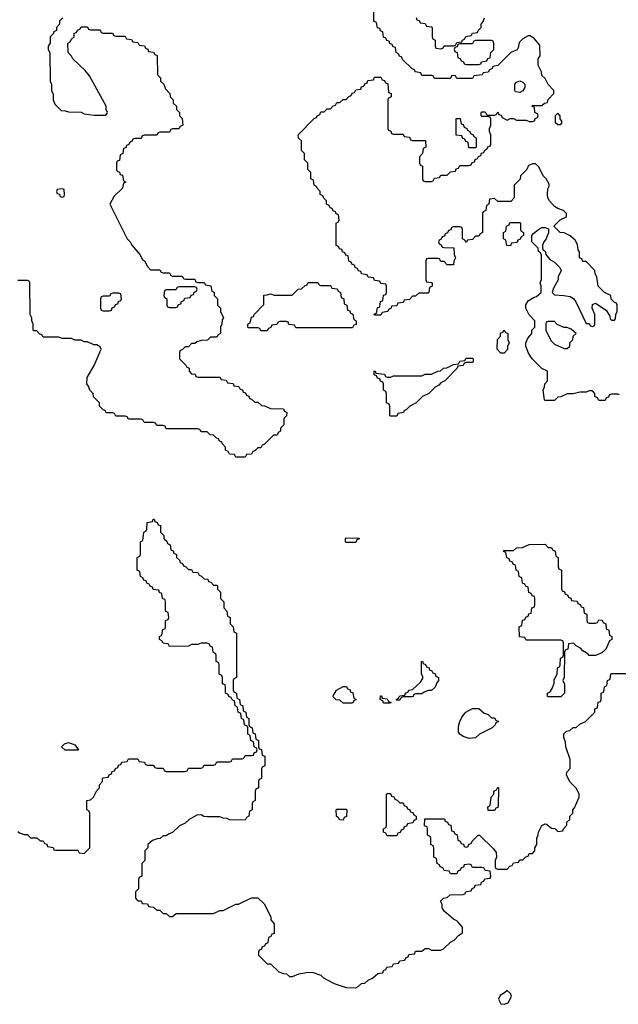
# Model space of a CAD drawing. Header units: inches. Extents: x 2701323 to 2964515, y 494916 to 722124.
# Tile 613 of 656: x 2849081 to 2852874, y 709478 to 715719. Entities that reach past the tile are written whole.
import ezdxf

# ---------------------------------------------------------------- set-up
doc = ezdxf.new("R2010")
doc.units = ezdxf.units.IN
doc.header["$MEASUREMENT"] = 0
for name, color, linetype in [('C8741', 7, 'Continuous'), ('C8750', 7, 'Continuous'), ('C8751', 7, 'Continuous')]:
    doc.layers.add(name, color=color, linetype=linetype)

msp = doc.modelspace()

# ---------------------------------------------------------------- linework, layer by layer
at = {"layer": 'C8741', "color": 2, "elevation": 2}
for points in [[(2849354, 715730), (2849334, 715710), (2849334, 715690), (2849314, 715670), (2849314, 715650), (2849298, 715642), (2849294, 715630), (2849274, 715610), (2849274, 715570), (2849262, 715550), (2849262, 715530), (2849272, 715510), (2849274, 715330), (2849282, 715310), (2849282, 715270), (2849292.7, 715247.3), (2849294, 715210), (2849303.6, 715183.6), (2849343.6, 715143.6), (2849370, 715142), (2849390, 715134), (2849470, 715132), (2849490, 715122), (2849552.7, 715112.7), (2849627.3, 715112.7), (2849636.4, 715123.6), (2849638, 715130), (2849628, 715150), (2849628, 715170), (2849524, 715364), (2849496.5, 715396.5), (2849418, 715470), (2849408.4, 715488.4), (2849388, 715510), (2849386, 715570), (2849402, 715578), (2849407.3, 715592.7), (2849426, 715610), (2849427.3, 715632.7), (2849442, 715638), (2849447.3, 715652.7), (2849462, 715658), (2849470, 715674), (2849510, 715674), (2849518, 715658), (2849530, 715654), (2849590, 715654), (2849598, 715638), (2849610, 715634), (2849670, 715634), (2849678, 715618), (2849690, 715614), (2849750, 715614), (2849758, 715598), (2849790, 715594), (2849798, 715578), (2849830, 715574), (2849838, 715558), (2849872.7, 715552.7), (2849878, 715538), (2849892.7, 715532.7), (2849898, 715518), (2849930, 715514), (2849938, 715498), (2849952.7, 715492.7), (2849954, 715370), (2849974, 715350), (2849974, 715330), (2849994, 715310), (2850000, 715293.5)], [(2850000, 715006), (2849970, 715006), (2849958, 715002), (2849950, 714986), (2849870, 714986), (2849858, 714982), (2849850, 714966), (2849810, 714966), (2849798, 714962), (2849792.7, 714947.3), (2849778, 714942), (2849772.7, 714927.3), (2849758, 714922), (2849752.7, 714907.3), (2849738, 714902), (2849734, 714870), (2849718, 714862), (2849712.7, 714827.3), (2849698, 714822), (2849694, 714810), (2849694, 714770), (2849698, 714758), (2849712.7, 714752.7), (2849718, 714738), (2849732.7, 714732.7), (2849738, 714698), (2849754, 714690), (2849738, 714682), (2849732, 714650), (2849679.6, 714600.4), (2849652, 714550), (2849762, 714330), (2849782, 714310), (2849792, 714290), (2849842, 714230), (2849859.6, 714199.6), (2849872, 714190), (2849890, 714154), (2849910, 714134), (2849970, 714134), (2849978, 714118), (2849990, 714114), (2850000, 714114)], [(2850000, 713142.7), (2849990, 713146), (2849950, 713146), (2849942, 713162), (2849930, 713166), (2849870, 713166), (2849862, 713182), (2849850, 713186), (2849770, 713186), (2849762, 713202), (2849750, 713206), (2849690, 713206), (2849682, 713222), (2849670, 713226), (2849630, 713226), (2849622, 713242), (2849610, 713246), (2849586, 713270), (2849586, 713290), (2849548.4, 713328.4), (2849546, 713350), (2849526, 713370), (2849516.4, 713396.4), (2849506, 713410), (2849508, 713450), (2849553.6, 713526.4), (2849598, 713630), (2849590, 713646), (2849570, 713658), (2849550, 713658), (2849510, 713678), (2849490, 713678), (2849470, 713688), (2849430, 713688), (2849410, 713698), (2849350, 713698), (2849330, 713706), (2849230, 713706), (2849222, 713722), (2849207.3, 713727.3), (2849190, 713746), (2849170, 713746), (2849166, 713750), (2849166, 713790), (2849158, 713810), (2849158, 713830), (2849148, 713850), (2849146, 714050), (2849142, 714062), (2849130, 714066), (2849070, 714066)], [(2850000, 714002.7), (2849998, 714002), (2849994, 713970), (2849998, 713958), (2850000, 713957)], [(2850000, 712043), (2849986, 712050), (2849982, 712082), (2849967.3, 712087.3), (2849962, 712102), (2849927.3, 712107.3), (2849922, 712122), (2849907.3, 712127.3), (2849902, 712142), (2849887.3, 712147.3), (2849882, 712162), (2849867.3, 712167.3), (2849862, 712182), (2849846, 712190), (2849842, 712222), (2849826, 712230), (2849826, 712310), (2849842, 712318), (2849846, 712330), (2849846, 712410), (2849862, 712418), (2849868.4, 712471.6), (2849882, 712478), (2849886, 712490), (2849888.4, 712531.6), (2849922, 712538), (2849927.3, 712552.7), (2849932.7, 712552.7), (2849938, 712538), (2849952.7, 712532.7), (2849958, 712518), (2849972.7, 712512.7), (2849974, 712470), (2849994, 712450), (2849994, 712430), (2850000, 712424.4)], [(2850000, 711764.7), (2849990, 711766), (2849982, 711782), (2849966, 711790), (2849966, 711810), (2849982, 711818), (2849987.3, 711852.7), (2850000, 711857.3)], [(2849070, 710574), (2849083.6, 710563.6), (2849110, 710554), (2849130, 710554), (2849150, 710534), (2849190, 710534), (2849210, 710514), (2849230, 710514), (2849238, 710498), (2849252.7, 710492.7), (2849258, 710478), (2849292.7, 710472.7), (2849298, 710458), (2849310, 710454), (2849450, 710454), (2849458, 710438), (2849490, 710434), (2849526, 710470), (2849526, 710690), (2849522, 710702), (2849506, 710710), (2849506, 710770), (2849530, 710774), (2849548.4, 710791.6), (2849570, 710834), (2849586, 710850), (2849586, 710870), (2849606, 710890), (2849606, 710910), (2849610, 710914), (2849642, 710918), (2849647.3, 710932.7), (2849662, 710938), (2849667.3, 710952.7), (2849682, 710958), (2849687.3, 710972.7), (2849702, 710978), (2849707.3, 710992.7), (2849722, 710998), (2849727.3, 711012.7), (2849762, 711018), (2849770, 711034), (2849830, 711034), (2849838, 711018), (2849872.7, 711012.7), (2849878, 710998), (2849890, 710994), (2849930, 710994), (2849938, 710978), (2849950, 710974), (2849990, 710974), (2849998, 710958), (2850000, 710957.3)], [(2850000, 710546), (2849990, 710546), (2849971.6, 710528.4), (2849952.7, 710527.3), (2849923.6, 710516.4), (2849894, 710490), (2849894, 710470), (2849874, 710450), (2849874, 710390), (2849854, 710370), (2849854, 710290), (2849838, 710282), (2849834, 710270), (2849834, 710210), (2849814, 710190), (2849814, 710150), (2849830, 710134), (2849850, 710134), (2849858, 710118), (2849890, 710114), (2849898, 710098), (2849930, 710094), (2849950, 710074), (2849970, 710074), (2849990, 710054), (2850000, 710054)]]:
    msp.add_lwpolyline(points, dxfattribs=at)
for points in [[(2849350, 714646), (2849318, 714642), (2849314, 714630), (2849318, 714618), (2849332.7, 714612.7), (2849338, 714598), (2849350, 714594), (2849362, 714598), (2849366, 714610), (2849362, 714642)], [(2849710, 713986), (2849670, 713986), (2849658, 713982), (2849650, 713966), (2849610, 713966), (2849598, 713962), (2849594, 713950), (2849594, 713890), (2849598, 713878), (2849610, 713874), (2849650, 713874), (2849662, 713878), (2849667.3, 713892.7), (2849682, 713898), (2849687.3, 713912.7), (2849702, 713918), (2849707.3, 713932.7), (2849722, 713938), (2849726, 713950), (2849722, 713982)], [(2849370, 711088), (2849346, 711110), (2849366, 711130), (2849390, 711138), (2849430, 711122), (2849454, 711090), (2849450, 711088)]]:
    msp.add_lwpolyline(points, close=True, dxfattribs=at)
at = {"layer": 'C8750', "color": 2, "elevation": 2}
msp.add_lwpolyline([(2850682.7, 710000), (2850692.7, 709987.3), (2850692.7, 709927.3), (2850678, 709922), (2850672.7, 709907.3), (2850658, 709902), (2850652.7, 709867.3), (2850638, 709862), (2850632.7, 709847.3), (2850618, 709842), (2850612.7, 709827.3), (2850598, 709822), (2850594, 709810), (2850594, 709790), (2850650, 709734), (2850670, 709734), (2850723.6, 709683.6), (2850752.7, 709672.7), (2850771.6, 709671.6), (2850790, 709654), (2850810, 709654), (2850850, 709672), (2850910, 709681), (2850939.8, 709679.8), (2850990, 709662), (2851006.4, 709646.4), (2851074, 709610), (2851150, 709584.7), (2851210, 709582), (2851226, 709590), (2851246, 709610), (2851267.3, 709612.7), (2851288.4, 709631.6), (2851316.4, 709643.6), (2851350, 709674), (2851382, 709678), (2851387.3, 709692.7), (2851402, 709698), (2851407.3, 709712.7), (2851442, 709718), (2851450, 709734), (2851482, 709738), (2851490, 709754), (2851522, 709758), (2851527.3, 709772.7), (2851542, 709778), (2851547.3, 709792.7), (2851582, 709798), (2851590, 709814), (2851630, 709814), (2851650, 709832), (2851671.6, 709831.6), (2851690, 709822), (2851750, 709822), (2851766, 709830), (2851810, 709872), (2851834.6, 709885.4), (2851863.1, 709916.9), (2851886, 709930), (2851887.3, 709967.3), (2851857.3, 710000)], dxfattribs=at)
msp.add_lwpolyline([(2852170, 709566), (2852154, 709550), (2852125.4, 709534.6), (2852114, 709510), (2852130, 709482), (2852150, 709478), (2852170, 709484.7), (2852178, 709490), (2852198, 709530), (2852190, 709546)], close=True, dxfattribs=at)
at = {"layer": 'C8751', "color": 2, "elevation": 2}
for points in [[(2852882, 713342), (2852870, 713346), (2852830, 713346), (2852818, 713342), (2852812.7, 713327.3), (2852798, 713322), (2852790, 713306), (2852750, 713306), (2852742, 713322), (2852726, 713330), (2852726, 713350), (2852710, 713366), (2852690, 713366), (2852670, 713358), (2852630, 713358), (2852588.4, 713348.4), (2852550, 713348), (2852510, 713328), (2852490, 713326), (2852470, 713306), (2852410, 713306), (2852406, 713310), (2852398, 713370), (2852407.3, 713392.7), (2852408.4, 713411.6), (2852426, 713430), (2852426, 713490), (2852388.9, 713508.9), (2852328, 713570), (2852304.7, 713604.7), (2852288, 713650), (2852288, 713670), (2852300.4, 713699.6), (2852326, 713730), (2852326, 713750), (2852346, 713770), (2852346, 713810), (2852308.4, 713848.4), (2852288, 713890), (2852288.4, 713911.6), (2852303.1, 713936.9), (2852340.4, 713959.6), (2852356.4, 713963.6), (2852386, 713990), (2852386, 714030), (2852378, 714050), (2852387.3, 714072.7), (2852387.3, 714227.3), (2852382, 714242), (2852368.7, 714248.7), (2852366, 714270), (2852326, 714310), (2852326, 714350), (2852336.4, 714363.6), (2852370, 714392), (2852390, 714402), (2852410, 714402), (2852432.7, 714392.7), (2852432, 714370), (2852418, 714330), (2852402, 714310), (2852394, 714290), (2852394, 714270), (2852398, 714258), (2852411.6, 714251.6), (2852414, 714230), (2852439.6, 714199.6), (2852470, 714182), (2852502, 714150), (2852512, 714130), (2852494, 714090), (2852494, 714070), (2852463.6, 714016.4), (2852454, 713990), (2852470, 713974), (2852528.4, 713971.6), (2852570, 713964.7), (2852590.7, 713950.7), (2852604.7, 713930), (2852670, 713794), (2852690, 713794), (2852698, 713778), (2852710, 713774), (2852722, 713778), (2852726, 713790), (2852726, 713850), (2852708, 713890), (2852710, 713914), (2852730, 713922), (2852796.9, 713876.9), (2852819.6, 713839.6), (2852822, 713822), (2852830, 713814), (2852850, 713814), (2852856.4, 713823.6), (2852858, 713850), (2852866, 713870), (2852866, 713910), (2852862, 713922), (2852850, 713926), (2852828.4, 713948.4), (2852826, 713970), (2852786, 713990), (2852746, 714030), (2852738, 714090), (2852728.4, 714108.4), (2852726, 714130), (2852670, 714186), (2852650, 714186), (2852642, 714202), (2852628.4, 714208.4), (2852627.3, 714247.3), (2852620.4, 714260.4), (2852614.6, 714294.6), (2852600.4, 714320.4), (2852570, 714348), (2852530, 714368), (2852506, 714370), (2852467.3, 714407.3), (2852467.3, 714412.7), (2852506, 714450), (2852546, 714470), (2852546, 714490), (2852526, 714510), (2852490, 714522), (2852470, 714535.3), (2852438, 714570), (2852428, 714590), (2852426, 714610), (2852427.3, 714647.3), (2852436.4, 714663.6), (2852436.4, 714676.4), (2852418, 714710), (2852398, 714730), (2852370, 714786), (2852350, 714806), (2852330, 714806), (2852305.4, 714794.6), (2852294, 714770), (2852254, 714730), (2852252.7, 714707.3), (2852214, 714670), (2852214, 714590), (2852192.7, 714567.3), (2852110, 714566), (2852090, 714586), (2852058, 714582), (2852054, 714550), (2852038, 714542), (2852034, 714510), (2852018, 714502), (2852014, 714490), (2852014, 714370), (2851998, 714362), (2851990, 714346), (2851970, 714346), (2851950, 714326), (2851918, 714322), (2851910, 714306), (2851902, 714322), (2851886, 714330), (2851886, 714390), (2851882, 714402), (2851870, 714406), (2851830, 714406), (2851818, 714402), (2851812.7, 714387.3), (2851798, 714382), (2851792.7, 714367.3), (2851778, 714362), (2851772.7, 714347.3), (2851758, 714342), (2851752.7, 714327.3), (2851738, 714322), (2851734, 714310), (2851738, 714298), (2851752.7, 714292.7), (2851758, 714278), (2851770, 714274), (2851832.7, 714272.7), (2851834, 714230), (2851842, 714210), (2851832.7, 714187.3), (2851830, 714166), (2851790, 714166), (2851770, 714186), (2851750, 714186), (2851742, 714202), (2851730, 714206), (2851670, 714206), (2851658, 714202), (2851654, 714190), (2851654, 714070), (2851658, 714058), (2851690, 714054), (2851694, 714050), (2851694, 714030), (2851678, 714022), (2851674, 713990), (2851670, 713986), (2851610, 713986), (2851590, 713966), (2851570, 713966), (2851550, 713946), (2851518, 713942), (2851510, 713926), (2851478, 713922), (2851470, 713906), (2851438, 713902), (2851434, 713890), (2851418, 713882), (2851414, 713870), (2851378, 713862), (2851370, 713846), (2851330, 713846), (2851327.3, 713852.7), (2851342, 713858), (2851347.3, 713892.7), (2851362, 713898), (2851367.3, 713932.7), (2851382, 713938), (2851387.3, 713972.7), (2851402, 713978), (2851406, 713990), (2851406, 714030), (2851402, 714042), (2851370, 714046), (2851362, 714062), (2851330, 714066), (2851322, 714082), (2851290, 714086), (2851282, 714102), (2851247.3, 714107.3), (2851242, 714122), (2851227.3, 714127.3), (2851222, 714142), (2851207.3, 714147.3), (2851202, 714162), (2851187.3, 714167.3), (2851182, 714182), (2851167.3, 714187.3), (2851162, 714222), (2851147.3, 714227.3), (2851142, 714242), (2851127.3, 714247.3), (2851122, 714262), (2851107.3, 714267.3), (2851102, 714282), (2851087.3, 714287.3), (2851086, 714430), (2851102, 714438), (2851106, 714450), (2851102, 714482), (2851087.3, 714487.3), (2851082, 714502), (2851067.3, 714507.3), (2851062, 714522), (2851047.3, 714527.3), (2851042, 714542), (2851026, 714550), (2851026, 714570), (2851007.3, 714587.3), (2851002, 714602), (2850986, 714610), (2850986, 714630), (2850966, 714650), (2850962, 714662), (2850946, 714670), (2850942, 714702), (2850926, 714710), (2850926, 714750), (2850906, 714770), (2850906, 714810), (2850886, 714830), (2850886, 714870), (2850866, 714890), (2850866, 714950), (2850848.4, 714968.4), (2850846, 714990), (2850947.3, 715092.7), (2850962, 715098), (2850966, 715110), (2850982, 715118), (2850990, 715134), (2851010, 715134), (2851030, 715154), (2851050, 715154), (2851067.3, 715172.7), (2851082, 715178), (2851090, 715194), (2851110, 715194), (2851130, 715214), (2851150, 715214), (2851167.3, 715232.7), (2851182, 715238), (2851187.3, 715252.7), (2851202, 715258), (2851210, 715274), (2851242, 715278), (2851247.3, 715292.7), (2851262, 715298), (2851267.3, 715312.7), (2851282, 715318), (2851287.3, 715332.7), (2851322, 715338), (2851330, 715354), (2851370, 715354), (2851378, 715338), (2851392.7, 715332.7), (2851398, 715318), (2851412.7, 715312.7), (2851418, 715258), (2851434, 715250), (2851434, 715230), (2851418, 715222), (2851414, 715210), (2851414, 715030), (2851418, 715018), (2851432.7, 715012.7), (2851438, 714998), (2851450, 714994), (2851510, 714994), (2851518, 714978), (2851550, 714974), (2851558, 714958), (2851570, 714954), (2851652.7, 714952.7), (2851654, 714910), (2851638, 714902), (2851634, 714870), (2851614, 714850), (2851614, 714810), (2851618, 714798), (2851634, 714790), (2851634, 714710), (2851638, 714698), (2851650, 714694), (2851690, 714694), (2851702, 714698), (2851710, 714714), (2851742, 714718), (2851750, 714734), (2851790, 714734), (2851810, 714754), (2851842, 714758), (2851847.3, 714772.7), (2851862, 714778), (2851870, 714794), (2851930, 714794), (2851942, 714798), (2851947.3, 714812.7), (2851962, 714818), (2851967.3, 714832.7), (2851982, 714838), (2851987.3, 714852.7), (2852002, 714858), (2852007.3, 714872.7), (2852022, 714878), (2852027.3, 714892.7), (2852042, 714898), (2852047.3, 714912.7), (2852062, 714918), (2852066, 714930), (2852066, 714990), (2852058, 715010), (2852058, 715030), (2852066, 715050), (2852066, 715090), (2852062, 715102), (2852050, 715106), (2852010, 715106), (2852006, 715110), (2852006, 715130), (2852010, 715134), (2852030, 715134), (2852038, 715118), (2852050, 715114), (2852090, 715114), (2852102, 715118), (2852110, 715134), (2852118, 715118), (2852132.7, 715112.7), (2852138, 715098), (2852170, 715082), (2852188.4, 715091.6), (2852210, 715092), (2852230, 715082), (2852290, 715082), (2852310, 715074), (2852330, 715074), (2852342, 715078), (2852347.3, 715092.7), (2852362, 715098), (2852366, 715110), (2852362, 715122), (2852346, 715130), (2852342, 715162), (2852326, 715170), (2852330, 715174), (2852390, 715174), (2852406, 715190), (2852426, 715194), (2852430, 715214), (2852466, 715250), (2852466, 715270), (2852428.9, 715308.9), (2852410, 715346), (2852390, 715366), (2852387.3, 715387.3), (2852366, 715430), (2852366, 715470), (2852378, 715490), (2852376.4, 715556.4), (2852340.4, 715600.4), (2852316.4, 715616.4), (2852303.6, 715616.4), (2852270, 715598), (2852246, 715574), (2852239.6, 715540.4), (2852232.7, 715527.3), (2852194, 715510), (2852110, 715428), (2852078, 715422), (2852074, 715410), (2852058, 715402), (2852050, 715386), (2852018, 715382), (2852011.6, 715368.4), (2851958, 715362), (2851950, 715346), (2851850, 715346), (2851842, 715362), (2851830, 715366), (2851818, 715362), (2851810, 715346), (2851710, 715346), (2851702, 715362), (2851690, 715366), (2851630, 715366), (2851622, 715382), (2851587.3, 715387.3), (2851582, 715402), (2851567.3, 715407.3), (2851507.3, 715467.3), (2851502, 715482), (2851487.3, 715487.3), (2851482, 715502), (2851466, 715510), (2851462, 715542), (2851447.3, 715547.3), (2851442, 715562), (2851427.3, 715567.3), (2851422, 715582), (2851407.3, 715587.3), (2851402, 715602), (2851387.3, 715607.3), (2851382, 715642), (2851367.3, 715647.3), (2851362, 715662), (2851347.3, 715667.3), (2851342, 715702), (2851326, 715710), (2851326, 715770)], [(2851592.7, 715732.7), (2851598, 715718), (2851612.7, 715712.7), (2851618, 715698), (2851650, 715694), (2851658, 715678), (2851690, 715674), (2851694, 715670), (2851694, 715610), (2851698, 715598), (2851714, 715590), (2851714, 715550), (2851718, 715538), (2851750, 715534), (2851762, 715538), (2851770, 715554), (2851830, 715554), (2851842, 715558), (2851850, 715574), (2851882, 715578), (2851886, 715590), (2851902, 715598), (2851908.4, 715611.6), (2851942, 715618), (2851950, 715634), (2851982, 715638), (2851986, 715650), (2852006, 715670), (2852006, 715690), (2852016.4, 715703.6), (2852026, 715730)], [(2850000, 715293.5), (2850003.6, 715283.6), (2850031.6, 715251.6), (2850034, 715230), (2850054, 715210), (2850054, 715190), (2850074, 715170), (2850074, 715150), (2850094, 715130), (2850094, 715110), (2850111.6, 715091.6), (2850114, 715050), (2850098, 715042), (2850090, 715026), (2850050, 715026), (2850038, 715022), (2850030, 715006), (2850000, 715006)], [(2850000, 714114), (2850030, 714114), (2850038, 714098), (2850050, 714094), (2850110, 714094), (2850118, 714078), (2850130, 714074), (2850190, 714074), (2850198, 714058), (2850210, 714054), (2850250, 714054), (2850258, 714038), (2850292.7, 714032.7), (2850298, 713998), (2850312.7, 713992.7), (2850314, 713970), (2850334, 713950), (2850334, 713910), (2850354, 713890), (2850354, 713870), (2850372, 713830), (2850363.6, 713816.4), (2850362, 713790), (2850354, 713770), (2850354, 713730), (2850338, 713722), (2850330, 713706), (2850290, 713706), (2850271.6, 713688.4), (2850230, 713686), (2850203.6, 713676.4), (2850190, 713666), (2850170, 713666), (2850150, 713646), (2850130, 713646), (2850110, 713626), (2850098, 713622), (2850094, 713610), (2850094, 713570), (2850134, 713530), (2850138, 713518), (2850154, 713510), (2850154, 713490), (2850170, 713474), (2850192.7, 713472.7), (2850198, 713458), (2850210, 713454), (2850350, 713454), (2850358, 713438), (2850390, 713434), (2850398, 713418), (2850432.7, 713412.7), (2850438, 713398), (2850470, 713394), (2850478, 713378), (2850492.7, 713372.7), (2850498, 713358), (2850512.7, 713352.7), (2850518, 713338), (2850532.7, 713332.7), (2850538, 713318), (2850550, 713314), (2850570, 713294), (2850590, 713294), (2850612.7, 713272.7), (2850631.6, 713271.6), (2850670, 713254), (2850752.7, 713252.7), (2850758, 713238), (2850774, 713230), (2850771.6, 713208.4), (2850754, 713190), (2850754, 713150), (2850734, 713130), (2850734, 713110), (2850718, 713102), (2850714, 713090), (2850710, 713086), (2850690, 713086), (2850630, 713026), (2850618, 713022), (2850610, 713006), (2850590, 713006), (2850570, 712986), (2850558, 712982), (2850550, 712966), (2850518, 712962), (2850510, 712946), (2850450, 712946), (2850442, 712962), (2850410, 712966), (2850402, 712982), (2850386, 712990), (2850386, 713010), (2850366, 713030), (2850362, 713042), (2850346, 713050), (2850342, 713062), (2850327.3, 713067.3), (2850310, 713086), (2850287.3, 713087.3), (2850270, 713106), (2850230, 713106), (2850222, 713122), (2850210, 713126), (2850010, 713126), (2850002, 713142), (2850000, 713142.7)], [(2850000, 713957), (2850014, 713950), (2850014, 713910), (2850018, 713898), (2850030, 713894), (2850070, 713894), (2850082, 713898), (2850087.3, 713912.7), (2850102, 713918), (2850107.3, 713932.7), (2850122, 713938), (2850127.3, 713952.7), (2850162, 713958), (2850167.3, 713972.7), (2850182, 713978), (2850187.3, 713992.7), (2850202, 713998), (2850206, 714010), (2850202, 714022), (2850190, 714026), (2850090, 714026), (2850078, 714022), (2850070, 714006), (2850010, 714006), (2850000, 714002.7)], [(2850000, 712424.4), (2850012.7, 712412.7), (2850018, 712398), (2850034, 712390), (2850038, 712358), (2850052.7, 712352.7), (2850058, 712338), (2850074, 712330), (2850074, 712310), (2850092.7, 712292.7), (2850098, 712278), (2850112.7, 712272.7), (2850118, 712258), (2850132.7, 712252.7), (2850150, 712234), (2850170, 712234), (2850178, 712218), (2850210, 712214), (2850218, 712198), (2850232.7, 712192.7), (2850250, 712174), (2850272.7, 712172.7), (2850278, 712158), (2850292.7, 712152.7), (2850310, 712134), (2850330, 712134), (2850334, 712130), (2850334, 712110), (2850354, 712090), (2850354, 712050), (2850374, 712030), (2850374, 711990), (2850394, 711970), (2850398, 711938), (2850414, 711930), (2850414, 711890), (2850434, 711870), (2850438, 711838), (2850454, 711830), (2850454, 711550), (2850438, 711542), (2850434, 711530), (2850434, 711470), (2850438, 711458), (2850454, 711450), (2850458, 711418), (2850474, 711410), (2850478, 711378), (2850494, 711370), (2850498, 711338), (2850514, 711330), (2850518, 711298), (2850534, 711290), (2850534, 711250), (2850538, 711238), (2850554, 711230), (2850558, 711198), (2850572.7, 711192.7), (2850578, 711158), (2850594, 711150), (2850594, 711110), (2850598, 711098), (2850612.7, 711092.7), (2850618, 711058), (2850634, 711050), (2850634, 710990), (2850618, 710982), (2850614, 710970), (2850614, 710910), (2850598, 710902), (2850594, 710890), (2850594, 710850), (2850578, 710842), (2850574, 710830), (2850574, 710770), (2850558, 710762), (2850554, 710750), (2850554, 710710), (2850538, 710702), (2850534, 710670), (2850518, 710662), (2850510, 710646), (2850410, 710648), (2850396.4, 710656.4), (2850370, 710658), (2850350, 710666), (2850270, 710666), (2850248.4, 710668.4), (2850230, 710678), (2850203.6, 710676.4), (2850154, 710650), (2850130, 710626), (2850094, 710610), (2850050, 710566), (2850023.6, 710556.4), (2850010, 710546), (2850000, 710546)], [(2850000, 711857.3), (2850002, 711858), (2850006, 711870), (2850006, 711910), (2850022, 711918), (2850026, 711930), (2850022, 711962), (2850006, 711970), (2850006, 712030), (2850002, 712042), (2850000, 712043)], [(2850000, 710957.3), (2850010, 710954), (2850130, 710954), (2850142, 710958), (2850150, 710974), (2850230, 710974), (2850242, 710978), (2850250, 710994), (2850310, 710994), (2850322, 710998), (2850330, 711014), (2850410, 711014), (2850422, 711018), (2850430, 711034), (2850490, 711034), (2850502, 711038), (2850510, 711054), (2850550, 711054), (2850562, 711058), (2850567.3, 711072.7), (2850582, 711078), (2850586, 711090), (2850582, 711102), (2850566, 711110), (2850562, 711142), (2850546, 711150), (2850542, 711182), (2850526, 711190), (2850526, 711230), (2850522, 711242), (2850506, 711250), (2850502, 711282), (2850486, 711290), (2850482, 711322), (2850466, 711330), (2850462, 711362), (2850446, 711370), (2850442, 711402), (2850430, 711406), (2850422, 711422), (2850406, 711430), (2850402, 711442), (2850386, 711450), (2850386, 711490), (2850382, 711502), (2850366, 711510), (2850366, 711550), (2850362, 711562), (2850346, 711570), (2850346, 711630), (2850342, 711642), (2850326, 711650), (2850326, 711690), (2850322, 711702), (2850306, 711710), (2850302, 711742), (2850287.3, 711747.3), (2850282, 711762), (2850270, 711766), (2850230, 711766), (2850210, 711758), (2850170, 711758), (2850150, 711748), (2850030, 711746), (2850022, 711762), (2850000, 711764.7)], [(2851857.3, 710000), (2851850, 710008), (2851830, 710018), (2851770, 710068), (2851758, 710090), (2851758, 710110), (2851748.4, 710131.6), (2851766, 710150), (2851790, 710154), (2851808.4, 710171.6), (2851890, 710174), (2851902, 710178), (2851910, 710194), (2851942, 710198), (2851947.3, 710212.7), (2851962, 710218), (2851967.3, 710232.7), (2852002, 710238), (2852007.3, 710252.7), (2852022, 710258), (2852027.3, 710272.7), (2852062, 710278), (2852066, 710290), (2852062, 710322), (2852030, 710326), (2852022, 710342), (2852010, 710346), (2851950, 710346), (2851942, 710362), (2851930, 710366), (2851898, 710362), (2851892.7, 710347.3), (2851878, 710342), (2851872.7, 710327.3), (2851858, 710322), (2851850, 710306), (2851810, 710306), (2851802, 710322), (2851770, 710326), (2851762, 710342), (2851746, 710350), (2851742, 710362), (2851726, 710370), (2851722, 710402), (2851706, 710410), (2851706, 710470), (2851702, 710482), (2851686, 710490), (2851686, 710530), (2851682, 710542), (2851666, 710550), (2851666, 710590), (2851662, 710602), (2851646, 710610), (2851647.3, 710652.7), (2851772.7, 710652.7), (2851778, 710638), (2851792.7, 710632.7), (2851798, 710618), (2851812.7, 710612.7), (2851818, 710578), (2851832.7, 710572.7), (2851838, 710558), (2851852.7, 710552.7), (2851858, 710518), (2851872.7, 710512.7), (2851878, 710498), (2851892.7, 710492.7), (2851898, 710478), (2851910, 710474), (2851922, 710478), (2851927.3, 710492.7), (2851942, 710498), (2851947.3, 710512.7), (2851986, 710550), (2851994, 710550), (2852083.6, 710463.6), (2852099.6, 710439.6), (2852102, 710410), (2852094, 710390), (2852094, 710350), (2852098, 710338), (2852110, 710334), (2852170, 710334), (2852187.3, 710352.7), (2852202, 710358), (2852210, 710374), (2852242, 710378), (2852250, 710394), (2852270, 710394), (2852287.3, 710412.7), (2852302, 710418), (2852310, 710434), (2852330, 710434), (2852346, 710450), (2852346, 710470), (2852358, 710490), (2852358, 710530), (2852367.3, 710552.7), (2852368, 710570), (2852390, 710612), (2852410, 710622), (2852419.6, 710619.6), (2852450, 710594), (2852471.6, 710591.6), (2852490, 710574), (2852522, 710578), (2852526, 710590), (2852547.3, 710612.7), (2852548.4, 710631.6), (2852566, 710650), (2852566, 710670), (2852586, 710690), (2852586, 710710), (2852596.4, 710723.6), (2852626, 710790), (2852626, 710810), (2852610, 710846), (2852570, 710886), (2852546, 710930), (2852548, 710950), (2852568.4, 710971.6), (2852568.7, 711030), (2852542, 711110), (2852540.4, 711140.4), (2852528, 711170), (2852528.4, 711191.6), (2852546, 711210), (2852567.3, 711212.7), (2852588.4, 711231.6), (2852607.3, 711232.7), (2852630, 711254), (2852666, 711270), (2852726, 711330), (2852726, 711350), (2852742, 711358), (2852747.3, 711392.7), (2852762, 711398), (2852766, 711410), (2852766, 711450), (2852782, 711458), (2852786, 711490), (2852802, 711498), (2852806, 711530), (2852822, 711538), (2852826, 711570), (2852830, 711574), (2852950, 711574)], [(2850000, 710054), (2850010, 710054), (2850030, 710034), (2850050, 710034), (2850072.7, 710052.7), (2850310, 710054), (2850348.4, 710071.6), (2850370, 710072), (2850450, 710112), (2850467.3, 710112.7), (2850550, 710152), (2850590, 710152), (2850630, 710114), (2850671.6, 710031.6), (2850672.7, 710012.7), (2850682.7, 710000)]]:
    msp.add_lwpolyline(points, dxfattribs=at)
for points in [[(2852070, 715586), (2851970, 715586), (2851958, 715582), (2851950, 715566), (2851870, 715566), (2851858, 715562), (2851852.7, 715547.3), (2851838, 715542), (2851834, 715530), (2851838, 715518), (2851854, 715510), (2851858, 715478), (2851872.7, 715472.7), (2851878, 715458), (2851892.7, 715452.7), (2851898, 715438), (2851910, 715434), (2851990, 715434), (2852002, 715438), (2852007.3, 715452.7), (2852042, 715458), (2852047.3, 715472.7), (2852062, 715478), (2852066, 715510), (2852086, 715530), (2852086, 715570), (2852082, 715582)], [(2852250, 715258), (2852222, 715262), (2852218, 715270), (2852218, 715310), (2852230, 715322), (2852251.1, 715331.1), (2852270, 715322), (2852282, 715310), (2852282, 715290), (2852270, 715268.7)], [(2851970, 714906), (2851927.3, 714907.3), (2851922, 714942), (2851907.3, 714947.3), (2851902, 714962), (2851887.3, 714967.3), (2851882, 714982), (2851847.3, 714987.3), (2851847.3, 715092.7), (2851872.7, 715092.7), (2851878, 715058), (2851890, 715054), (2851898, 715038), (2851914, 715030), (2851918, 715018), (2851934, 715010), (2851938, 714998), (2851954, 714990), (2851958, 714978), (2851974, 714970), (2851974, 714910)], [(2852490, 715126), (2852474, 715110), (2852474, 715070), (2852490, 715054), (2852510, 715054), (2852516.4, 715063.6), (2852516.4, 715076.4), (2852506, 715090), (2852506, 715110)], [(2852190, 714286), (2852167.3, 714287.3), (2852162, 714322), (2852146, 714330), (2852146, 714370), (2852162, 714378), (2852166, 714410), (2852182, 714418), (2852187.3, 714432.7), (2852250, 714434), (2852254, 714430), (2852254, 714390), (2852258, 714378), (2852274, 714370), (2852274, 714350), (2852258, 714342), (2852252.7, 714327.3), (2852238, 714322), (2852232.7, 714307.3), (2852198, 714302)], [(2850990, 714034), (2851050, 714034), (2851058, 714018), (2851092.7, 714012.7), (2851098, 713998), (2851114, 713990), (2851118, 713958), (2851134, 713950), (2851138, 713918), (2851154, 713910), (2851158, 713878), (2851172.7, 713872.7), (2851178, 713858), (2851192.7, 713852.7), (2851198, 713818), (2851214, 713810), (2851212.7, 713787.3), (2851198, 713782), (2851190, 713766), (2850830, 713766), (2850822, 713782), (2850787.3, 713787.3), (2850782, 713802), (2850770, 713806), (2850730, 713806), (2850718, 713802), (2850710, 713786), (2850678, 713782), (2850672.7, 713767.3), (2850658, 713762), (2850650, 713746), (2850610, 713746), (2850602, 713762), (2850590, 713766), (2850530, 713766), (2850526, 713770), (2850526, 713790), (2850542, 713798), (2850550, 713834), (2850562, 713838), (2850566, 713850), (2850627.3, 713912.7), (2850627.3, 713972.7), (2850650, 713974), (2850670, 713982), (2850692.7, 713972.7), (2850807.3, 713972.7), (2850846, 714010), (2850867.3, 714012.7), (2850890, 714034), (2850902, 714038), (2850910, 714054), (2850970, 714054), (2850978, 714038)], [(2852470, 713806), (2852430, 713806), (2852418, 713802), (2852414, 713790), (2852414, 713750), (2852446.4, 713686.4), (2852470, 713662), (2852530, 713634), (2852550, 713634), (2852566, 713650), (2852566, 713670), (2852586, 713690), (2852587.3, 713712.7), (2852606, 713730), (2852576.4, 713756.4), (2852547.3, 713767.3), (2852528.4, 713768.4), (2852500.4, 713780.4), (2852487.3, 713787.3)], [(2852130, 713606), (2852106, 713630), (2852108.4, 713691.6), (2852127.3, 713712.7), (2852128.4, 713731.6), (2852142, 713738), (2852150, 713754), (2852158, 713738), (2852174, 713730), (2852174, 713690), (2852182, 713670), (2852172.7, 713647.3), (2852171.6, 713628.4), (2852150, 713606)], [(2851430, 713206), (2851426, 713210), (2851426, 713270), (2851422, 713282), (2851406, 713290), (2851406, 713350), (2851402, 713362), (2851386, 713370), (2851386, 713410), (2851382, 713422), (2851367.3, 713427.3), (2851362, 713442), (2851347.3, 713447.3), (2851342, 713462), (2851327.3, 713467.3), (2851327.3, 713492.7), (2851334, 713490), (2851338, 713478), (2851391.6, 713471.6), (2851398, 713458), (2851410, 713454), (2851430, 713454), (2851450, 713462), (2851630, 713462), (2851650, 713472), (2851690, 713472), (2851730, 713492), (2851747.3, 713492.7), (2851766, 713510), (2851788, 713512), (2851830, 713534), (2851862, 713538), (2851870, 713554), (2851902, 713558), (2851910, 713574), (2851950, 713574), (2851954, 713570), (2851954, 713550), (2851950, 713546), (2851910, 713546), (2851898, 713542), (2851890, 713526), (2851858, 713522), (2851854, 713510), (2851774, 713430), (2851750, 713418), (2851736.9, 713403.1), (2851714, 713390), (2851674, 713350), (2851634, 713330), (2851594, 713290), (2851554, 713270), (2851530, 713246), (2851518, 713242), (2851514, 713230), (2851478, 713222), (2851470, 713206)], [(2851150, 712406), (2851146, 712410), (2851146, 712430), (2851150, 712434), (2851232.7, 712432.7), (2851232.7, 712427.3), (2851218, 712422), (2851210, 712406)], [(2852430, 712374), (2852450, 712374), (2852458, 712358), (2852474, 712350), (2852478, 712318), (2852494, 712310), (2852494, 712250), (2852498, 712238), (2852514, 712230), (2852514, 712110), (2852518, 712098), (2852532.7, 712092.7), (2852538, 712078), (2852552.7, 712072.7), (2852558, 712058), (2852572.7, 712052.7), (2852578, 712038), (2852612.7, 712032.7), (2852618, 712018), (2852632.7, 712012.7), (2852638, 711998), (2852652.7, 711992.7), (2852658, 711958), (2852674, 711950), (2852674, 711910), (2852678, 711898), (2852690, 711894), (2852730, 711894), (2852742, 711898), (2852750, 711914), (2852772.7, 711912.7), (2852778, 711898), (2852794, 711890), (2852798, 711858), (2852814, 711850), (2852818, 711818), (2852834, 711810), (2852834, 711790), (2852818, 711782), (2852794, 711730), (2852770, 711706), (2852730, 711688), (2852689, 711689), (2852680.4, 711700.4), (2852650, 711718), (2852634.6, 711734.6), (2852606, 711750), (2852590, 711766), (2852558, 711762), (2852554, 711730), (2852538, 711722), (2852534, 711710), (2852532, 711550), (2852522, 711530), (2852532.7, 711507.3), (2852534, 711450), (2852510, 711426), (2852430, 711426), (2852426, 711430), (2852426, 711450), (2852442, 711458), (2852456.4, 711483.6), (2852467.3, 711512.7), (2852468.4, 711531.6), (2852487.3, 711572.7), (2852488, 711610), (2852502, 711618), (2852506, 711630), (2852508.4, 711671.6), (2852522, 711678), (2852526, 711690), (2852526, 711770), (2852522, 711782), (2852510, 711786), (2852290, 711786), (2852282, 711802), (2852247.3, 711807.3), (2852246, 711870), (2852262, 711878), (2852267.3, 711912.7), (2852282, 711918), (2852287.3, 711932.7), (2852302, 711938), (2852307.3, 711952.7), (2852322, 711958), (2852326, 711990), (2852342, 711998), (2852346, 712010), (2852346, 712050), (2852342, 712062), (2852327.3, 712067.3), (2852322, 712082), (2852307.3, 712087.3), (2852302, 712122), (2852287.3, 712127.3), (2852282, 712142), (2852267.3, 712147.3), (2852262, 712182), (2852246, 712190), (2852242, 712222), (2852226, 712230), (2852222, 712262), (2852207.3, 712267.3), (2852202, 712282), (2852187.3, 712287.3), (2852182, 712302), (2852167.3, 712307.3), (2852162, 712342), (2852147.3, 712347.3), (2852150, 712354), (2852210, 712354), (2852228.4, 712371.6), (2852267.3, 712372.7), (2852310, 712392), (2852410, 712394)], [(2851470, 711406), (2851466, 711410), (2851482, 711418), (2851490, 711434), (2851522, 711438), (2851526, 711450), (2851542, 711458), (2851546, 711470), (2851570, 711474), (2851620.4, 711519.6), (2851636.4, 711543.6), (2851636.4, 711556.4), (2851628, 711570), (2851626, 711610), (2851626, 711650), (2851632.7, 711652.7), (2851638, 711638), (2851652.7, 711632.7), (2851658, 711618), (2851672.7, 711612.7), (2851678, 711598), (2851692.7, 711592.7), (2851698, 711578), (2851712.7, 711572.7), (2851718, 711558), (2851734, 711550), (2851734, 711530), (2851723.6, 711516.4), (2851712.7, 711487.3), (2851690, 711466), (2851670, 711466), (2851643.6, 711456.4), (2851630, 711446), (2851590, 711446), (2851578, 711442), (2851574, 711430), (2851567.3, 711427.3), (2851510, 711426), (2851498, 711422), (2851490, 711406)], [(2851130, 711386), (2851110, 711406), (2851087.3, 711407.3), (2851066, 711430), (2851088, 711470), (2851130, 711492), (2851152.7, 711492.7), (2851158, 711478), (2851172.7, 711472.7), (2851178, 711458), (2851192.7, 711452.7), (2851198, 711418), (2851214, 711410), (2851198, 711402), (2851190, 711386)], [(2851430, 711386), (2851387.3, 711387.3), (2851382, 711402), (2851366, 711410), (2851367.3, 711432.7), (2851372.7, 711432.7), (2851378, 711418), (2851410, 711414), (2851418, 711398), (2851432.7, 711392.7)], [(2852070, 711294), (2852090, 711294), (2852098, 711278), (2852114, 711270), (2852098, 711262), (2852094, 711250), (2852074, 711230), (2851994, 711190), (2851970, 711168), (2851930, 711162), (2851890, 711175.3), (2851869.3, 711189.3), (2851862, 711202), (2851862, 711238), (2851869.3, 711270.7), (2851882, 711298), (2851908, 711330), (2851950, 711352), (2851990, 711352), (2852023.6, 711323.6), (2852050, 711314)], [(2852050, 710706), (2852048, 710730), (2852062, 710738), (2852068, 710790), (2852086, 710810), (2852086, 710830), (2852102, 710838), (2852110, 710854), (2852114, 710850), (2852112.7, 710732.7), (2852110, 710726), (2852098, 710722), (2852090, 710706)], [(2851490, 710754), (2851510, 710754), (2851518, 710738), (2851534, 710730), (2851538, 710718), (2851554, 710710), (2851558, 710698), (2851572.7, 710692.7), (2851578, 710678), (2851594, 710670), (2851594, 710650), (2851578, 710642), (2851572.7, 710627.3), (2851538, 710622), (2851532.7, 710607.3), (2851518, 710602), (2851512.7, 710587.3), (2851498, 710582), (2851492.7, 710567.3), (2851478, 710562), (2851470, 710546), (2851410, 710546), (2851402, 710562), (2851386, 710570), (2851386, 710590), (2851402, 710598), (2851406, 710610), (2851406, 710810), (2851410, 710814), (2851430, 710814), (2851438, 710798), (2851452.7, 710792.7), (2851458, 710778), (2851472.7, 710772.7)], [(2851130, 710646), (2851107.3, 710647.3), (2851102, 710662), (2851088.4, 710668.4), (2851086, 710710), (2851090, 710714), (2851150, 710714), (2851154, 710710), (2851151.6, 710668.4), (2851138, 710662)]]:
    msp.add_lwpolyline(points, close=True, dxfattribs=at)

doc.saveas('drawing.dxf')
